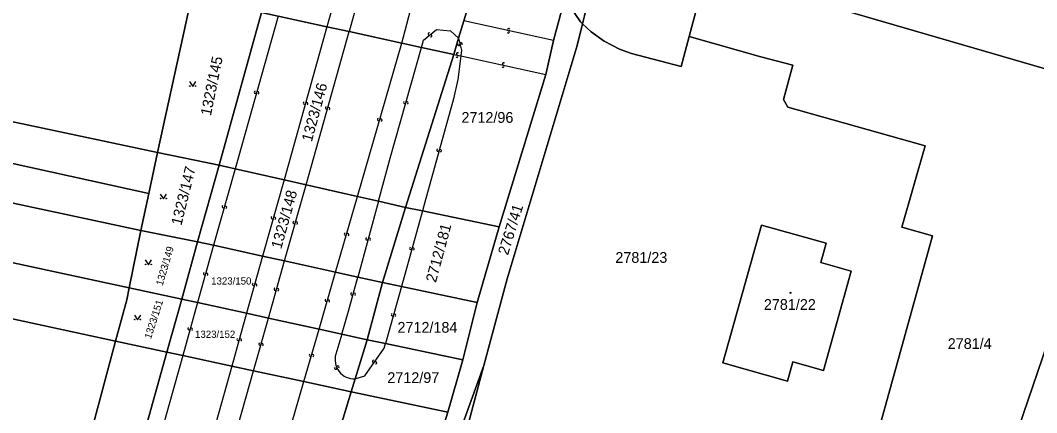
# Model space of a CAD drawing. Extents: x -596024 to -594475, y -1163820 to -1161957.
# Drawn here: x -595458.9 to -595298.2, y -1162246.5 to -1162184.4 of the extents above; entities that cross this region are included whole.
import ezdxf

# ---------------------------------------------------------------- set-up
doc = ezdxf.new("R2010")
doc.units = 0
for name, color, linetype in [('Level 1', 7, 'Continuous'), ('Level 13', 7, 'Continuous'), ('Level 3', 7, 'Continuous'), ('Level 4', 7, 'Continuous'), ('Level 5', 7, 'Continuous'), ('Level 60', 7, 'Continuous')]:
    doc.layers.add(name, color=color, linetype=linetype)

msp = doc.modelspace()

# ---------------------------------------------------------------- linework, layer by layer
at = {"layer": 'Level 1'}
for points in [[(-595645.06, -1162166.35), (-595550.19, -1162187.23), (-595438.62, -1162211.79)], [(-595366.74, -1162171.69), (-595369.68, -1162183.68), (-595369.99, -1162184.93)], [(-595353.12, -1162186.95), (-595350.31, -1162176.47)], [(-595350.31, -1162176.47), (-595282.98, -1162196.08)], [(-595388.79, -1162184.49), (-595387.35, -1162179.74)], [(-595437.24, -1162205.32), (-595516.52, -1162188.48), (-595550.02, -1162180.9)], [(-595431.88, -1162180.75), (-595437.24, -1162205.32)], [(-595372.78, -1162180.96), (-595370.33, -1162184.61), (-595369.99, -1162184.93)], [(-595427.5, -1162207.31), (-595420.76, -1162183.17)], [(-595373.34, -1162182.88), (-595374.6, -1162187.59)], [(-595418.17, -1162183.73), (-595410.42, -1162185.42)], [(-595389.6, -1162187.23), (-595388.79, -1162184.49)], [(-595369.99, -1162184.93), (-595370.84, -1162188.37), (-595381.91, -1162225.31), (-595385.63, -1162239.02)], [(-595369.99, -1162184.93), (-595368.61, -1162186.22), (-595366.58, -1162187.7), (-595364.12, -1162188.97), (-595362.25, -1162189.62), (-595354.39, -1162191.69), (-595353.12, -1162186.95)], [(-595631.3, -1162185.38), (-595521.27, -1162209.58), (-595441.71, -1162226.71)], [(-595410.42, -1162185.42), (-595406.91, -1162186.18)], [(-595406.91, -1162186.18), (-595398.57, -1162188)], [(-595398.57, -1162188), (-595395.48, -1162188.67)], [(-595390.35, -1162189.79), (-595389.6, -1162187.23)], [(-595374.6, -1162187.59), (-595375.79, -1162192.94)], [(-595353.12, -1162186.95), (-595341.8, -1162190.17), (-595336.74, -1162191.51), (-595338.22, -1162196.92), (-595337.5, -1162198.13), (-595315.78, -1162204.23), (-595319.47, -1162217.13), (-595314.64, -1162218.5), (-595323.28, -1162249.7), (-595328.22, -1162248.41), (-595331.37, -1162259.42), (-595351.24, -1162254), (-595354.35, -1162256.23), (-595355.74, -1162261.1), (-595372.41, -1162256.53)], [(-595398, -1162213.99), (-595390.35, -1162189.79)], [(-595395.48, -1162188.67), (-595390.35, -1162189.79)], [(-595439.88, -1162217.66), (-595519.7, -1162200.54), (-595553.86, -1162192.84)], [(-595383.2, -1162217.07), (-595375.79, -1162192.94)], [(-595634.58, -1162193.53), (-595523.1, -1162218.01), (-595443.87, -1162235.17)], [(-595282.98, -1162196.08), (-595316.76, -1162295.01)], [(-595437.24, -1162205.32), (-595438.62, -1162211.79)], [(-595427.5, -1162207.31), (-595437.24, -1162205.32)], [(-595430.88, -1162219.44), (-595427.5, -1162207.31)], [(-595427.5, -1162207.31), (-595424.95, -1162207.89)], [(-595424.95, -1162207.89), (-595417.21, -1162209.64)], [(-595417.21, -1162209.64), (-595413.74, -1162210.42)], [(-595413.74, -1162210.42), (-595405.59, -1162212.27)], [(-595438.62, -1162211.79), (-595439.88, -1162217.66)], [(-595405.59, -1162212.27), (-595402.27, -1162213.02)], [(-595402.27, -1162213.02), (-595398, -1162213.99)], [(-595401.62, -1162225.88), (-595398, -1162213.99)], [(-595398, -1162213.99), (-595395.33, -1162214.54)], [(-595395.33, -1162214.54), (-595383.2, -1162217.07)], [(-595383.2, -1162217.07), (-595386.68, -1162229.04)], [(-595332.32, -1162222.74), (-595331.45, -1162219.67), (-595341.68, -1162216.82), (-595347.79, -1162238.61), (-595337.55, -1162241.49), (-595336.71, -1162238.43), (-595331.86, -1162239.81), (-595327.51, -1162224.07), (-595332.32, -1162222.74)], [(-595439.88, -1162217.66), (-595441.71, -1162226.71)], [(-595439.88, -1162217.66), (-595430.88, -1162219.44)], [(-595433.41, -1162228.52), (-595430.88, -1162219.44)], [(-595428.35, -1162220), (-595430.88, -1162219.44)], [(-595420.6, -1162221.71), (-595428.35, -1162220)], [(-595417.14, -1162222.47), (-595420.6, -1162221.71)], [(-595409.06, -1162224.25), (-595417.14, -1162222.47)], [(-595405.55, -1162225.02), (-595409.06, -1162224.25)], [(-595401.62, -1162225.88), (-595405.55, -1162225.02)], [(-595441.71, -1162226.71), (-595442.1, -1162228.6), (-595443.87, -1162235.17)], [(-595441.71, -1162226.71), (-595433.41, -1162228.52)], [(-595404.07, -1162234.93), (-595401.62, -1162225.88)], [(-595398.65, -1162226.51), (-595401.62, -1162225.88)], [(-595398.65, -1162226.51), (-595386.68, -1162229.04)], [(-595435.75, -1162236.91), (-595433.41, -1162228.52)], [(-595433.41, -1162228.52), (-595430.9, -1162229.07)], [(-595430.9, -1162229.07), (-595423.14, -1162230.76)], [(-595388.94, -1162238.14), (-595386.68, -1162229.04)], [(-595423.14, -1162230.76), (-595419.69, -1162231.51)], [(-595419.69, -1162231.51), (-595411.67, -1162233.27)], [(-595411.67, -1162233.27), (-595408.09, -1162234.05)], [(-595443.87, -1162235.17), (-595465.88, -1162317.29)], [(-595443.87, -1162235.17), (-595435.75, -1162236.91)], [(-595408.09, -1162234.05), (-595404.07, -1162234.93)], [(-595405.96, -1162241.15), (-595404.07, -1162234.93)], [(-595401.16, -1162235.55), (-595404.07, -1162234.93)], [(-595388.94, -1162238.14), (-595401.16, -1162235.55)], [(-595435.75, -1162236.91), (-595444.39, -1162267.9), (-595458.66, -1162318.84)], [(-595435.75, -1162236.91), (-595433.25, -1162237.45)], [(-595433.25, -1162237.45), (-595425.48, -1162239.12)], [(-595391.31, -1162246.42), (-595388.94, -1162238.14)], [(-595425.48, -1162239.12), (-595422.04, -1162239.86)], [(-595422.04, -1162239.86), (-595414.07, -1162241.57)], [(-595389.6, -1162250.09), (-595385.63, -1162239.02)], [(-595388.45, -1162249.74), (-595385.63, -1162239.02)], [(-595414.07, -1162241.57), (-595406.58, -1162243.18)], [(-595405.96, -1162241.15), (-595406.58, -1162243.18)], [(-595411.86, -1162260.55), (-595406.58, -1162243.18)], [(-595406.58, -1162243.18), (-595391.31, -1162246.42)], [(-595392.95, -1162251.6), (-595391.31, -1162246.42)]]:
    msp.add_lwpolyline(points, dxfattribs=at)
at = {"layer": 'Level 13'}
for centre, start, end in [((-595394.23, -1162186.56), 76.268, 308.366), ((-595394.01, -1162186.84), 256.0536, 128.6436), ((-595381.74, -1162186.22), 205.0493, 77.1473), ((-595381.66, -1162185.86), 24.8348, 257.4248), ((-595389.56, -1162188.22), 140.1969, 12.7869), ((-595389.2, -1162188.14), 320.4114, 192.5094), ((-595389.85, -1162190.08), 205.136, 77.726), ((-595389.77, -1162189.72), 25.3505, 257.4485), ((-595382.57, -1162191.66), 204.9359, 77.5259), ((-595382.49, -1162191.3), 25.1503, 257.2483), ((-595421.74, -1162195.76), 111.4826, 344.0726), ((-595421.38, -1162195.86), 291.6971, 163.7951), ((-595413.99, -1162197.48), 111.4976, 344.0876), ((-595413.63, -1162197.58), 291.7121, 163.8101), ((-595410.5, -1162198.25), 111.6367, 343.7347), ((-595410.14, -1162198.35), 291.4223, 164.0123), ((-595398.13, -1162197.39), 111.6736, 343.7716), ((-595397.77, -1162197.49), 291.4591, 164.0491), ((-595402.26, -1162200.09), 111.2404, 343.3384), ((-595401.9, -1162200.19), 291.026, 163.616), ((-595392.87, -1162204.94), 111.6957, 344.2857), ((-595392.51, -1162205.04), 291.9101, 164.0081), ((-595426.83, -1162213.89), 111.4757, 344.0657), ((-595426.47, -1162213.99), 291.6901, 163.7881), ((-595419.08, -1162215.63), 111.4703, 344.0603), ((-595418.72, -1162215.73), 291.6847, 163.7827), ((-595415.62, -1162216.39), 111.6159, 343.7139), ((-595415.26, -1162216.49), 291.4015, 163.9915), ((-595407.5, -1162218.21), 111.2191, 343.3171), ((-595407.14, -1162218.31), 291.0046, 163.5947), ((-595404.09, -1162218.97), 111.8708, 344.4608), ((-595403.73, -1162219.07), 292.0853, 164.1833), ((-595397.17, -1162220.47), 111.6564, 344.2464), ((-595396.81, -1162220.57), 291.8708, 163.9688), ((-595429.8, -1162224.49), 111.4551, 344.0451), ((-595429.44, -1162224.59), 291.6696, 163.7676), ((-595422.05, -1162226.18), 111.4808, 344.0708), ((-595421.69, -1162226.28), 291.6953, 163.7933), ((-595418.6, -1162226.94), 111.6201, 343.7181), ((-595418.24, -1162227.04), 291.4056, 163.9956), ((-595410.54, -1162228.71), 111.2346, 343.3326), ((-595410.18, -1162228.81), 291.0201, 163.6101), ((-595406.47, -1162227.68), 112.0728, 344.1708), ((-595406.11, -1162227.78), 291.8584, 164.4484), ((-595400.08, -1162230.98), 111.6407, 344.2307), ((-595399.72, -1162231.08), 291.8552, 163.9532), ((-595432.25, -1162233.21), 111.4932, 344.0832), ((-595431.89, -1162233.31), 291.7077, 163.8057), ((-595424.49, -1162234.89), 111.5211, 344.1111), ((-595424.13, -1162234.99), 291.7356, 163.8336), ((-595421.04, -1162235.63), 111.6542, 343.7522), ((-595420.68, -1162235.73), 291.4397, 164.0297), ((-595413.05, -1162237.37), 111.2452, 343.3432), ((-595412.69, -1162237.47), 291.0307, 163.6207), ((-595403.04, -1162238.37), 92.6096, 324.7076), ((-595409.03, -1162239.44), 152.0984, 24.1964), ((-595408.69, -1162239.28), 331.8839, 204.4739), ((-595402.74, -1162238.59), 272.3952, 144.9852)]:
    msp.add_arc(centre, 0.184, start, end, dxfattribs=at)
at = {"layer": 'Level 3'}
for points in [[(-595406.08, -1162169.94), (-595410.42, -1162185.42)], [(-595402.64, -1162170.7), (-595406.91, -1162186.18)], [(-595398.57, -1162188), (-595394.51, -1162172.51)], [(-595418.17, -1162183.73), (-595424.95, -1162207.89)], [(-595374.6, -1162187.59), (-595388.79, -1162184.49)], [(-595410.42, -1162185.42), (-595417.21, -1162209.64)], [(-595413.74, -1162210.42), (-595406.91, -1162186.18)], [(-595395.48, -1162188.67), (-595395.16, -1162187.53), (-595393.09, -1162185.86), (-595390.89, -1162186.05), (-595389.6, -1162187.23)], [(-595405.59, -1162212.27), (-595398.57, -1162188)], [(-595389.6, -1162187.23), (-595389.16, -1162189.13), (-595389.27, -1162190.02)], [(-595402.27, -1162213.02), (-595400.41, -1162206.21), (-595395.48, -1162188.67)], [(-595389.27, -1162190.02), (-595389.74, -1162193.78), (-595390.43, -1162196.82), (-595394.95, -1162213.16), (-595395.33, -1162214.54)], [(-595390.35, -1162189.79), (-595389.27, -1162190.02)], [(-595389.27, -1162190.02), (-595375.79, -1162192.94)], [(-595424.95, -1162207.89), (-595428.35, -1162220)], [(-595417.21, -1162209.64), (-595420.6, -1162221.71)], [(-595417.14, -1162222.47), (-595413.74, -1162210.42)], [(-595409.06, -1162224.25), (-595405.59, -1162212.27)], [(-595402.27, -1162213.02), (-595405.55, -1162225.02)], [(-595395.33, -1162214.54), (-595398.65, -1162226.51)], [(-595428.35, -1162220), (-595430.9, -1162229.07)], [(-595420.6, -1162221.71), (-595423.14, -1162230.76)], [(-595419.69, -1162231.51), (-595417.14, -1162222.47)], [(-595411.67, -1162233.27), (-595409.06, -1162224.25)], [(-595408.09, -1162234.05), (-595407.03, -1162230.43), (-595405.55, -1162225.02)], [(-595398.65, -1162226.51), (-595401.16, -1162235.55)], [(-595430.9, -1162229.07), (-595433.25, -1162237.45)], [(-595423.14, -1162230.76), (-595425.48, -1162239.12)], [(-595422.04, -1162239.86), (-595419.69, -1162231.51)], [(-595414.07, -1162241.57), (-595411.67, -1162233.27)], [(-595408.09, -1162234.05), (-595409.02, -1162237.21)], [(-595405.96, -1162241.15), (-595404.41, -1162240.67), (-595401.37, -1162236.29), (-595401.16, -1162235.55)], [(-595433.25, -1162237.45), (-595456.24, -1162319.36)], [(-595425.48, -1162239.12), (-595448.45, -1162321.04)], [(-595445.12, -1162321.75), (-595422.04, -1162239.86)], [(-595437.72, -1162323.34), (-595414.07, -1162241.57)]]:
    msp.add_lwpolyline(points, dxfattribs=at)
msp.add_arc((-595406.07, -1162238.07), 3.08, 163.7093, 271.9601, dxfattribs=at)
at = {"layer": 'Level 5'}
for points in [[(-595432.16, -1162194.09), (-595431.66, -1162194.84), (-595431.16, -1162194.09)], [(-595436.8, -1162211.89), (-595436.3, -1162212.64), (-595435.8, -1162211.89)], [(-595439.16, -1162222.32), (-595438.66, -1162223.07), (-595438.16, -1162222.32)], [(-595440.89, -1162231.03), (-595440.39, -1162231.78), (-595439.89, -1162231.03)]]:
    msp.add_lwpolyline(points, dxfattribs=at)
for centre, radius in [((-595432.11, -1162194.79), 0.05), ((-595431.21, -1162194.79), 0.05), ((-595436.75, -1162212.59), 0.05), ((-595435.85, -1162212.59), 0.05), ((-595439.11, -1162223.02), 0.05), ((-595438.21, -1162223.02), 0.05), ((-595337.09, -1162227.51), 0.09), ((-595337.09, -1162227.51), 0.0521), ((-595440.84, -1162231.73), 0.05), ((-595439.94, -1162231.73), 0.05)]:
    msp.add_circle(centre, radius, dxfattribs=at)
at = {"layer": 'Level 60'}
for points in [[(-595282.98, -1162196.08), (-595350.31, -1162176.47), (-595366.74, -1162171.69), (-595347.56, -1162093.56), (-595333.91, -1162039.19), (-595332.78, -1162034.85), (-595330.6, -1162034.03), (-595319.23, -1162033.98), (-595308.02, -1162036.35), (-595300.3, -1162039.1), (-595285.09, -1162044.31)], [(-595388.45, -1162249.74), (-595385.63, -1162239.02), (-595381.91, -1162225.31), (-595370.84, -1162188.37), (-595369.99, -1162184.93), (-595368.61, -1162186.22), (-595366.58, -1162187.7), (-595364.12, -1162188.97), (-595362.25, -1162189.62), (-595354.39, -1162191.69), (-595353.12, -1162186.95), (-595341.8, -1162190.17), (-595336.74, -1162191.51), (-595338.22, -1162196.92), (-595337.5, -1162198.13), (-595315.78, -1162204.23), (-595319.47, -1162217.13), (-595314.64, -1162218.5), (-595323.28, -1162249.7)]]:
    msp.add_lwpolyline(points, dxfattribs=at)
for points in [[(-595338.5, -1162037.03), (-595332.78, -1162034.85), (-595333.91, -1162039.19), (-595347.56, -1162093.56), (-595366.74, -1162171.69), (-595369.68, -1162183.68), (-595369.99, -1162184.93), (-595370.33, -1162184.61), (-595372.78, -1162180.96), (-595371.78, -1162177.57), (-595367.99, -1162161.87), (-595366.35, -1162154.78), (-595352.42, -1162092.5), (-595351, -1162086.03), (-595345.7, -1162065.12), (-595344.32, -1162059.74)], [(-595431.88, -1162180.75), (-595437.24, -1162205.32), (-595516.52, -1162188.48), (-595550.02, -1162180.9), (-595542.01, -1162156.02), (-595481.06, -1162170.15)], [(-595516.52, -1162188.48), (-595437.24, -1162205.32), (-595438.62, -1162211.79), (-595550.19, -1162187.23), (-595645.06, -1162166.35), (-595642.61, -1162160.49), (-595631.83, -1162162.74), (-595550.02, -1162180.9)], [(-595645.06, -1162166.35), (-595550.19, -1162187.23), (-595438.62, -1162211.79), (-595439.88, -1162217.66), (-595519.7, -1162200.54), (-595553.86, -1162192.84), (-595636.87, -1162174.47), (-595647.52, -1162172.25)], [(-595385.78, -1162174.46), (-595387.35, -1162179.74), (-595388.79, -1162184.49), (-595389.6, -1162187.23), (-595390.35, -1162189.79), (-595395.48, -1162188.67), (-595398.57, -1162188), (-595406.91, -1162186.18), (-595410.42, -1162185.42), (-595418.17, -1162183.73), (-595420.76, -1162183.17), (-595416.43, -1162167.64), (-595413.82, -1162168.22), (-595406.08, -1162169.94), (-595402.64, -1162170.7), (-595394.51, -1162172.51)], [(-595350.31, -1162176.47), (-595353.12, -1162186.95), (-595354.39, -1162191.69), (-595362.25, -1162189.62), (-595364.12, -1162188.97), (-595366.58, -1162187.7), (-595368.61, -1162186.22), (-595369.99, -1162184.93), (-595369.68, -1162183.68), (-595366.74, -1162171.69)], [(-595283.75, -1162320.63), (-595297.27, -1162308.67), (-595316.76, -1162295.01), (-595282.98, -1162196.08), (-595282.82, -1162195.56), (-595275.34, -1162173.56), (-595236.94, -1162186.63)], [(-595439.88, -1162217.66), (-595441.71, -1162226.71), (-595521.27, -1162209.58), (-595631.3, -1162185.38), (-595651.23, -1162181), (-595649.18, -1162176.36), (-595638.64, -1162178.65), (-595555.14, -1162196.79), (-595553.86, -1162192.84), (-595519.7, -1162200.54)], [(-595341.8, -1162190.17), (-595353.12, -1162186.95), (-595350.31, -1162176.47), (-595282.98, -1162196.08), (-595316.76, -1162295.01), (-595349.09, -1162276.45), (-595374, -1162262.8), (-595372.41, -1162256.53), (-595355.74, -1162261.1), (-595354.35, -1162256.23), (-595351.24, -1162254), (-595331.37, -1162259.42), (-595328.22, -1162248.41), (-595323.28, -1162249.7), (-595314.64, -1162218.5), (-595319.47, -1162217.13), (-595315.78, -1162204.23), (-595337.5, -1162198.13), (-595338.22, -1162196.92), (-595336.74, -1162191.51)], [(-595387.35, -1162179.74), (-595373.34, -1162182.88), (-595374.6, -1162187.59), (-595375.79, -1162192.94), (-595383.2, -1162217.07), (-595395.33, -1162214.54), (-595398, -1162213.99), (-595390.35, -1162189.79), (-595389.6, -1162187.23), (-595388.79, -1162184.49)], [(-595437.24, -1162205.32), (-595431.88, -1162180.75), (-595420.76, -1162183.17), (-595427.5, -1162207.31)], [(-595386.68, -1162229.04), (-595383.2, -1162217.07), (-595375.79, -1162192.94), (-595374.6, -1162187.59), (-595373.34, -1162182.88), (-595372.78, -1162180.96), (-595370.33, -1162184.61), (-595369.99, -1162184.93), (-595370.84, -1162188.37), (-595381.91, -1162225.31), (-595385.63, -1162239.02), (-595389.6, -1162250.09), (-595390.72, -1162250.51), (-595392.95, -1162251.6), (-595391.31, -1162246.42), (-595388.94, -1162238.14)], [(-595390.35, -1162189.79), (-595398, -1162213.99), (-595402.27, -1162213.02), (-595405.59, -1162212.27), (-595413.74, -1162210.42), (-595417.21, -1162209.64), (-595424.95, -1162207.89), (-595427.5, -1162207.31), (-595420.76, -1162183.17), (-595418.17, -1162183.73), (-595410.42, -1162185.42), (-595406.91, -1162186.18), (-595398.57, -1162188), (-595395.48, -1162188.67)], [(-595441.71, -1162226.71), (-595442.1, -1162228.6), (-595443.87, -1162235.17), (-595523.1, -1162218.01), (-595634.58, -1162193.53), (-595631.3, -1162185.38), (-595521.27, -1162209.58)], [(-595631.74, -1162282.65), (-595689.12, -1162270.78), (-595654.65, -1162189.13), (-595634.58, -1162193.53), (-595523.1, -1162218.01), (-595443.87, -1162235.17), (-595465.88, -1162317.29), (-595541.86, -1162301.58)], [(-595430.88, -1162219.44), (-595439.88, -1162217.66), (-595438.62, -1162211.79), (-595437.24, -1162205.32), (-595427.5, -1162207.31)], [(-595398, -1162213.99), (-595401.62, -1162225.88), (-595405.55, -1162225.02), (-595409.06, -1162224.25), (-595417.14, -1162222.47), (-595420.6, -1162221.71), (-595428.35, -1162220), (-595430.88, -1162219.44), (-595427.5, -1162207.31), (-595424.95, -1162207.89), (-595417.21, -1162209.64), (-595413.74, -1162210.42), (-595405.59, -1162212.27), (-595402.27, -1162213.02)], [(-595401.62, -1162225.88), (-595398, -1162213.99), (-595395.33, -1162214.54), (-595383.2, -1162217.07), (-595386.68, -1162229.04), (-595398.65, -1162226.51)], [(-595332.32, -1162222.74), (-595331.45, -1162219.67), (-595341.68, -1162216.82), (-595347.79, -1162238.61), (-595337.55, -1162241.49), (-595336.71, -1162238.43), (-595331.86, -1162239.81), (-595327.51, -1162224.07)], [(-595331.45, -1162219.67), (-595332.32, -1162222.74), (-595327.51, -1162224.07), (-595331.86, -1162239.81), (-595336.71, -1162238.43), (-595337.55, -1162241.49), (-595347.79, -1162238.61), (-595341.68, -1162216.82)], [(-595441.71, -1162226.71), (-595439.88, -1162217.66), (-595430.88, -1162219.44), (-595433.41, -1162228.52)], [(-595401.62, -1162225.88), (-595404.07, -1162234.93), (-595408.09, -1162234.05), (-595411.67, -1162233.27), (-595419.69, -1162231.51), (-595423.14, -1162230.76), (-595430.9, -1162229.07), (-595433.41, -1162228.52), (-595430.88, -1162219.44), (-595428.35, -1162220), (-595420.6, -1162221.71), (-595417.14, -1162222.47), (-595409.06, -1162224.25), (-595405.55, -1162225.02)], [(-595442.1, -1162228.6), (-595441.71, -1162226.71), (-595433.41, -1162228.52), (-595435.75, -1162236.91), (-595443.87, -1162235.17)], [(-595404.07, -1162234.93), (-595401.62, -1162225.88), (-595398.65, -1162226.51), (-595386.68, -1162229.04), (-595388.94, -1162238.14), (-595401.16, -1162235.55)], [(-595435.75, -1162236.91), (-595433.41, -1162228.52), (-595430.9, -1162229.07), (-595423.14, -1162230.76), (-595419.69, -1162231.51), (-595411.67, -1162233.27), (-595408.09, -1162234.05), (-595404.07, -1162234.93), (-595405.96, -1162241.15), (-595406.58, -1162243.18), (-595414.07, -1162241.57), (-595422.04, -1162239.86), (-595425.48, -1162239.12), (-595433.25, -1162237.45)], [(-595465.88, -1162317.29), (-595443.87, -1162235.17), (-595435.75, -1162236.91), (-595444.39, -1162267.9), (-595458.66, -1162318.84)], [(-595388.94, -1162238.14), (-595391.31, -1162246.42), (-595406.58, -1162243.18), (-595405.96, -1162241.15), (-595404.07, -1162234.93), (-595401.16, -1162235.55)], [(-595411.86, -1162260.55), (-595413.43, -1162264.98), (-595430.94, -1162324.8), (-595437.72, -1162323.34), (-595445.12, -1162321.75), (-595448.45, -1162321.04), (-595456.24, -1162319.36), (-595458.66, -1162318.84), (-595444.39, -1162267.9), (-595435.75, -1162236.91), (-595433.25, -1162237.45), (-595425.48, -1162239.12), (-595422.04, -1162239.86), (-595414.07, -1162241.57), (-595406.58, -1162243.18)], [(-595389.27, -1162254.44), (-595391.01, -1162254.01), (-595389.6, -1162250.09), (-595385.63, -1162239.02), (-595388.45, -1162249.74), (-595388.74, -1162250.86)], [(-595406.58, -1162243.18), (-595391.31, -1162246.42), (-595392.95, -1162251.6), (-595393.47, -1162253.24), (-595398.58, -1162252.18), (-595411.86, -1162260.55)]]:
    msp.add_lwpolyline(points, close=True, dxfattribs=at)

# ---------------------------------------------------------------- texts
at = {"layer": 'Level 4'}
for s, height, rotation, p in [('1323/145', 1.7, 78.4827, (-595428.79, -1162199.59)), ('1323/146', 1.7, 74.7042, (-595412.83, -1162203.72)), ('1323/147', 1.7, 76.0259, (-595433.46, -1162216.96)), ('1323/148', 1.7, 74.3749, (-595417.66, -1162220.68)), ('2767/41', 1.7, 72.6995, (-595381.8, -1162221.66)), ('2712/181', 1.7, 74.9678, (-595393.19, -1162225.98)), ('1323/149', 1.14, 73.7705, (-595436.42, -1162226.47)), ('1323/151', 1.14, 72.14, (-595438.27, -1162234.89))]:
    msp.add_text(s, height=height, rotation=rotation, dxfattribs=at).set_placement(p)
for s, height, p in [('2712/96', 1.7, (-595389.15, -1162200.61)), ('2781/23', 1.7, (-595364.8, -1162222.77)), ('1323/150', 1.14, (-595428.74, -1162226.21)), ('2781/22', 1.7, (-595341.31, -1162230.21)), ('1323/152', 1.14, (-595431.29, -1162234.64)), ('2712/184', 1.7, (-595399.27, -1162233.83)), ('2781/4', 1.7, (-595312.22, -1162236.4)), ('2712/97', 1.7, (-595400.88, -1162241.79))]:
    msp.add_text(s, height=height, dxfattribs=at).set_placement(p)

doc.saveas('drawing.dxf')
